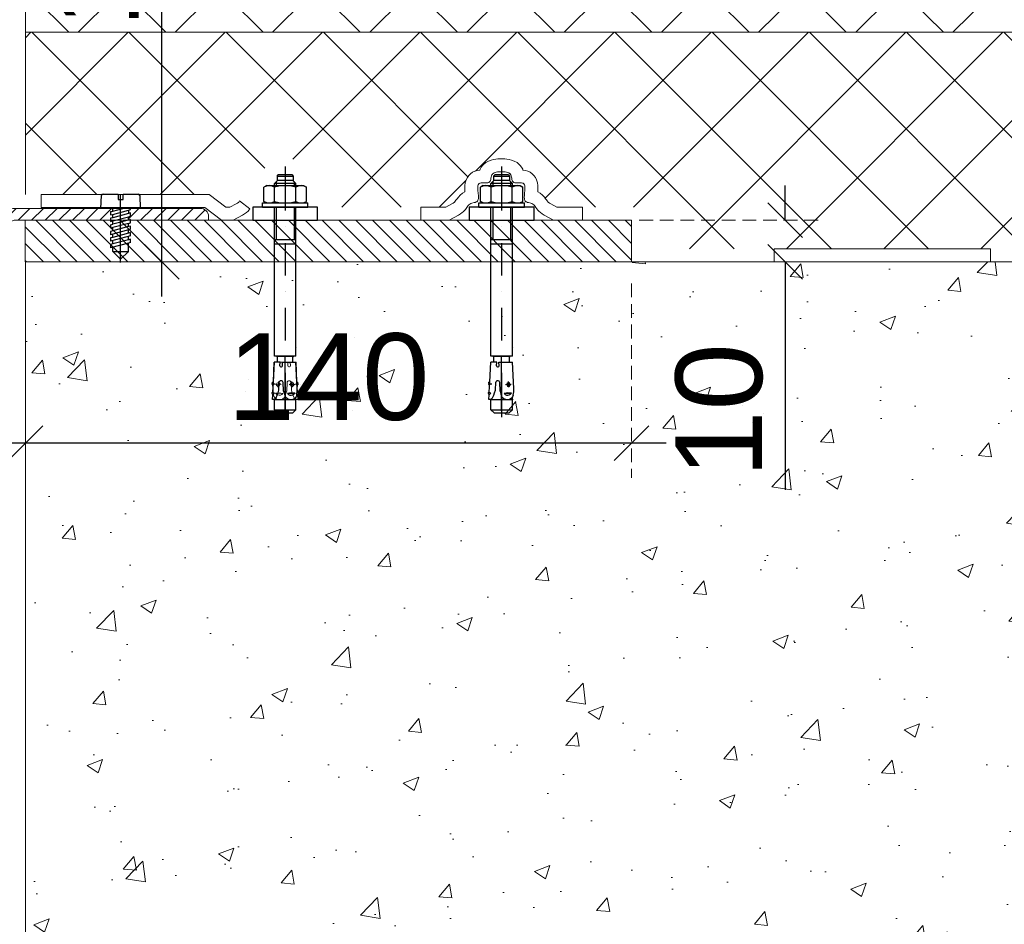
# Model space of a CAD drawing. Header units: millimetres. Extents: x 3652085 to 3778338, y -303702 to -273644.
# Tile 567 of 588: x 3769327 to 3769555, y -277800 to -277591. Entities that reach past the tile are written whole.
import ezdxf

# ---------------------------------------------------------------- set-up
doc = ezdxf.new("R2010")
doc.units = ezdxf.units.MM
doc.header["$PDMODE"] = 34
doc.linetypes.add('DASH_CENTER', pattern=[36, 24, -3, 6, -3])
doc.linetypes.add('HIDDEN2', pattern=[4.7625, 3.175, -1.5875])
for name, color, linetype, lineweight in [('004 Brick Wall', 7, 'Continuous', 0), ('DIM-03    (HAUSART)', 111, 'Continuous', 5), ('FINISH-FLOOR   (HAUSART)', 140, 'Continuous', 5), ('INSULATION (HAUSEART)', 31, 'Continuous', 15), ('METAL-CONSTRUCTION (HAUSART)', 186, 'Continuous', 5), ('SLAB    (HAUSART)_Pen_No__2', 8, 'Continuous', 15), ('WALL-DETAIL-H (HAUSEART)', 180, 'Continuous', 5)]:
    doc.layers.add(name, color=color, linetype=linetype, lineweight=lineweight)
doc.layers.add('1', color=7, linetype='Continuous')
doc.styles.add('1-10 Eng HA', font='arial.ttf', dxfattribs={"height": 20})
doc.dimstyles.new('1-10 Eng HA', dxfattribs={"dimtxt": 20, "dimasz": 8, "dimexe": 8, "dimexo": 5, "dimgap": 5, "dimtad": 1, "dimdec": 0, "dimlfac": -1, "dimzin": 0, "dimdsep": 46, "dimtxsty": '1-10 Eng HA', "dimblk": 'OBLIQUE', "dimcen": 0.09, "dimdle": 8, "dimclrd": 256, "dimclre": 256, "dimclrt": 256, "dimadec": 0, "dimazin": 0, "dimtfac": 1, "dimtdec": 0, "dimtofl": 0, "dimtmove": 0, "dimatfit": 3, "dimldrblk": 'OBLIQUE', "dimfxl": 1, "dimtolj": 1, "dimtzin": 0, "dimlwe": 0, "dimarcsym": 0})
pattern_1 = [(45, (-214010.5061, 330529.2352), (-1.571544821, 1.571544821), [])]

# ---------------------------------------------------------------- blocks, each defined once
blk = doc.blocks.new('*U35')
at = {"layer": '1', "color": 7, "linetype": 'Continuous'}
for points in [[(24994.55, 34024.68, 0.398895), (24994.05, 34024.21)], [(25006.1, 34024.21, 0.398895), (25005.6, 34024.68)]]:
    blk.add_lwpolyline(points, format="xyb", dxfattribs=at)
for points in [[(24994.55, 34024.68), (24999.28, 34024.68)], [(24999.28, 34024.68), (24999.28, 34022.98)], [(25000.88, 34024.68), (25005.6, 34024.68)], [(25000.88, 34022.98), (25000.88, 34024.68)], [(24993.88, 34020.18), (24994.05, 34024.21)], [(24999.28, 34022.98), (25000.88, 34022.98)], [(25006.1, 34024.21), (25006.28, 34020.18)], [(24997.63, 34020.18), (24993.88, 34020.18)], [(24996.93, 34019.14), (24997.63, 34019.33)], [(24996.93, 34019.14), (24996.93, 34018.1)], [(25000.81, 34020.18), (24997.63, 34020.18)], [(24997.63, 34019.33), (25000.81, 34020.18)], [(24997.63, 34019.33), (24997.63, 34020.18)], [(24997.63, 34018.29), (25002.53, 34019.6)], [(25002.53, 34018.57), (24997.63, 34017.25)], [(25003.23, 34020.18), (25000.81, 34020.18)], [(25002.53, 34019.6), (25003.23, 34019.79)], [(25002.53, 34019.6), (25002.53, 34018.57)], [(25003.23, 34018.76), (25002.53, 34018.57)], [(25003.23, 34019.79), (25003.23, 34020.18)], [(25006.28, 34020.18), (25003.23, 34020.18)], [(25003.23, 34017.72), (25003.23, 34018.76)], [(24996.93, 34018.1), (24997.63, 34018.29)], [(24997.63, 34017.25), (24996.93, 34017.07)], [(24996.93, 34017.07), (24996.93, 34016.03)], [(24996.93, 34016.03), (24997.63, 34016.22)], [(24997.63, 34017.25), (24997.63, 34018.29)], [(24997.63, 34016.22), (25002.53, 34017.53)], [(25002.53, 34016.5), (24997.63, 34015.18)], [(24997.63, 34015.18), (24997.63, 34016.22)], [(25002.53, 34015.46), (24997.63, 34014.15)], [(25002.53, 34017.53), (25003.23, 34017.72)], [(25002.53, 34016.5), (25002.53, 34017.5)], [(25003.23, 34016.68), (25002.53, 34016.5)], [(25002.53, 34015.46), (25003.23, 34015.65)], [(25002.53, 34014.43), (25002.53, 34015.46)], [(25003.23, 34015.65), (25003.23, 34016.68)], [(24996.93, 34015), (24997.63, 34015.18)], [(24996.93, 34015), (24996.93, 34013.96)], [(24997.63, 34014.15), (24996.93, 34013.96)], [(24997.63, 34013.11), (24996.93, 34012.93)], [(24996.93, 34012.93), (24996.93, 34011.89)], [(25002.53, 34014.43), (24997.63, 34013.11)], [(24997.63, 34013.11), (24997.63, 34014.15)], [(25002.53, 34013.39), (24997.63, 34012.08)], [(25002.53, 34012.36), (24997.63, 34011.04)], [(25003.23, 34014.61), (25002.53, 34014.43)], [(25002.53, 34013.39), (25003.23, 34013.58)], [(25002.53, 34012.36), (25002.53, 34013.39)], [(25003.23, 34012.54), (25002.53, 34012.36)], [(25003.23, 34013.58), (25003.23, 34014.61)], [(25003.23, 34011.51), (25003.23, 34012.54)], [(24997.63, 34012.08), (24996.93, 34011.89)], [(25003.23, 34011.51), (24996.93, 34009.82)], [(24997.63, 34011.04), (24996.93, 34010.86)], [(24996.93, 34010.86), (24996.93, 34009.82)], [(25002.53, 34009.25), (24996.93, 34007.75)], [(24997.63, 34011.04), (24997.63, 34012.08)], [(25002.53, 34010.29), (24997.63, 34008.97)], [(24997.63, 34008.97), (24997.63, 34010.01)], [(25002.53, 34010.29), (25002.53, 34011.32)], [(25003.23, 34010.47), (25002.53, 34010.29)], [(25003.23, 34009.44), (25002.53, 34009.25)], [(25002.53, 34006.63), (25002.53, 34009.25)], [(25003.23, 34009.44), (25003.23, 34010.47)], [(24997.63, 34008.97), (24996.93, 34008.79)], [(24996.93, 34008.79), (24996.93, 34007.75)], [(24997.63, 34006.63), (24997.63, 34007.94)], [(24997.63, 34006.63), (25002.63, 34006.63)], [(24997.63, 34006.63), (25000.08, 34004.18)], [(25002.53, 34006.63), (25000.08, 34004.18)]]:
    blk.add_lwpolyline(points, dxfattribs=at)
at = {"layer": '1', "color": 2, "linetype": 'DASH_CENTER'}
blk.add_lwpolyline([(25000.08, 34003.1), (25000.08, 34024.64)], dxfattribs=at)
blk = doc.blocks.new('Livnestok_08')
at = {"layer": 'METAL-CONSTRUCTION (HAUSART)', "linetype": 'Continuous'}
h = blk.add_hatch(dxfattribs=at)
h.set_pattern_fill('KOVY', color=0, scale=1.5, style=0)
h.set_pattern_definition([(45, (-2687.0876, 457.556), (-1.9452357, 1.9452357), [])])
edge = h.paths.add_edge_path()
edge.add_arc((58.1, 279.43), 0.917, 92.8671, 179.9832, ccw=False)
edge.add_line((58.05, 280.35), (73.51, 281.12))
edge.add_line((73.51, 281.12), (73.51, 288.88))
edge.add_arc((74.43, 288.88), 0.917, 94.6925, 180, ccw=False)
edge.add_line((74.36, 289.79), (78.13, 290.1))
edge.add_line((78.13, 290.1), (78.13, 306.08))
edge.add_arc((79.05, 306.08), 0.917, 90, 180, ccw=False)
edge.add_line((79.05, 306.99), (80.8, 306.99))
edge.add_line((80.8, 306.99), (80.8, 291.58))
edge.add_line((80.8, 291.58), (83.65, 291.58))
edge.add_line((83.65, 291.58), (83.65, 293.42))
edge.add_arc((83.67, 295.26), 1.85, 180.1886, 269.5448, ccw=False)
edge.add_line((81.82, 295.26), (81.82, 298.93))
edge.add_arc((83.65, 298.93), 1.83, 90, 180, ccw=False)
edge.add_line((83.65, 300.76), (83.65, 309.28))
edge.add_line((83.65, 309.28), (75.84, 309.28))
edge.add_line((75.84, 309.28), (75.84, 293.9))
edge.add_line((75.84, 293.9), (71.48, 289.54))
edge.add_line((71.48, 289.54), (71.48, 283.77))
edge.add_line((71.48, 283.77), (54.43, 282.92))
edge.add_line((54.43, 282.92), (54.43, 120.83))
edge.add_line((54.43, 120.83), (55.59, 120.83))
edge.add_line((55.59, 120.83), (57.18, 124.66))
edge.add_line((57.18, 124.66), (57.18, 279.43))
edge = h.paths.add_edge_path()
edge.add_line((133.95, 321.05), (162.17, 321.05))
edge.add_line((162.17, 321.05), (162.17, 323.35))
edge.add_line((162.17, 323.35), (133.68, 323.35))
edge.add_line((133.68, 323.35), (95.06, 309.28))
edge.add_line((95.06, 309.28), (89.15, 309.28))
edge.add_line((89.15, 309.28), (89.15, 300.76))
edge.add_arc((89.15, 298.93), 1.83, 0, 90, ccw=False)
edge.add_line((90.99, 298.93), (90.99, 295.26))
edge.add_arc((89.15, 295.26), 1.83, -90, 0, ccw=False)
edge.add_line((89.15, 293.42), (89.15, 291.58))
edge.add_line((89.15, 291.58), (91.9, 291.58))
edge.add_arc((91.9, 292.06), 0.482, 270.4781, 282.6495)
edge.add_line((92, 291.59), (92, 306.99))
edge.add_line((92, 306.99), (95.47, 306.99))
edge.add_line((95.47, 306.99), (133.95, 321.05))
at = {"layer": 'METAL-CONSTRUCTION (HAUSART)', "lineweight": 0}
h = blk.add_hatch(dxfattribs=at)
h.set_pattern_fill('ANSI31', color=256, scale=0.7)
h.set_pattern_definition(pattern_1)
edge = h.paths.add_edge_path()
edge.add_line((117.13, 192.33), (140.21, 192.33))
edge.add_line((140.21, 192.33), (140.21, 191.7))
edge.add_line((140.21, 191.7), (139.69, 191.57))
edge.add_line((139.69, 191.57), (139.69, 190.81))
edge.add_line((139.69, 190.81), (140.21, 190.95))
edge.add_line((140.21, 190.95), (140.21, 190.19))
edge.add_line((140.21, 190.19), (139.69, 190.05))
edge.add_line((139.69, 190.05), (139.69, 189.58))
edge.add_line((139.69, 189.58), (117.39, 189.58))
edge.add_line((117.39, 189.58), (96.57, 182.01))
edge.add_line((96.57, 182.01), (91.66, 182.01))
edge.add_line((91.66, 182.01), (91.66, 167.34))
edge.add_line((91.66, 167.34), (88.95, 167.34))
edge.add_line((88.95, 167.34), (88.95, 169.17))
edge.add_arc((88.95, 171), 1.83, 270, 360)
edge.add_line((90.79, 171), (90.79, 174.67))
edge.add_arc((88.95, 174.67), 1.83, 360, 450)
edge.add_line((88.95, 176.51), (88.95, 184.3))
edge.add_line((88.95, 184.3), (95.06, 184.3))
edge.add_line((95.06, 184.3), (117.13, 192.33))
h = blk.add_hatch(dxfattribs=at)
h.set_pattern_fill('ANSI31', color=256, scale=0.7)
h.set_pattern_definition(pattern_1)
edge = h.paths.add_edge_path()
edge.add_line((144.32, 191.29), (143.8, 191.15))
edge.add_line((143.8, 191.15), (143.8, 191.91))
edge.add_line((143.8, 191.91), (144.32, 192.05))
edge.add_line((144.32, 192.05), (144.32, 192.33))
edge.add_line((144.32, 192.33), (160.47, 192.33))
edge.add_arc((160.47, 190.5), 1.83, 360, 450, ccw=False)
edge.add_line((162.31, 190.5), (162.31, 189.58))
edge.add_line((162.31, 189.58), (144.32, 189.58))
edge.add_line((144.32, 189.58), (144.32, 189.77))
edge.add_line((144.32, 189.77), (143.8, 189.63))
edge.add_line((143.8, 189.63), (143.8, 190.39))
edge.add_line((143.8, 190.39), (144.32, 190.53))
edge.add_line((144.32, 190.53), (144.32, 191.29))
at = {"layer": 'METAL-CONSTRUCTION (HAUSART)', "ltscale": 4}
h = blk.add_hatch(dxfattribs=at)
h.set_pattern_fill('KOVY', color=256, scale=2.750979, style=0)
h.set_pattern_definition([(135, (3496.4403, 11037.9333), (1.9452357, 1.9452357), [])])
h.paths.add_polyline_path([(260, 189.58), (120, 189.58), (120, 180), (260, 180)])
at = {"layer": 'METAL-CONSTRUCTION (HAUSART)', "lineweight": 0}
for points in [[(117.13, 192.33), (140.21, 192.33), (140.21, 191.7), (139.69, 191.57), (139.69, 190.81), (140.21, 190.95), (140.21, 190.19), (139.69, 190.05), (139.69, 189.58), (117.39, 189.58), (96.57, 182.01), (91.66, 182.01), (91.66, 167.34), (88.95, 167.34), (88.95, 169.17, 0.414214), (90.79, 171), (90.79, 174.67, 0.414214), (88.95, 176.51), (88.95, 184.3), (95.06, 184.3)], [(144.32, 191.29), (143.8, 191.15), (143.8, 191.91), (144.32, 192.05), (144.32, 192.33), (160.47, 192.33, -0.414214), (162.31, 190.5), (162.31, 189.58), (144.32, 189.58), (144.32, 189.77), (143.8, 189.63), (143.8, 190.39), (144.32, 190.53)]]:
    blk.add_lwpolyline(points, format="xyb", close=True, dxfattribs=at)
at = {"layer": 'METAL-CONSTRUCTION (HAUSART)', "ltscale": 4}
blk.add_lwpolyline([(260, 185), (260, 189.58), (120, 189.58), (120, 180), (260, 180)], close=True, dxfattribs=at)
at = {"layer": 'METAL-CONSTRUCTION (HAUSART)', "color": 0, "xscale": 0.7335943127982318, "yscale": 0.7335943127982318, "zscale": 0.7335943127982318}
blk.add_blockref('*U35', (-18197.91, -24764.68), dxfattribs=at)
blk = doc.blocks.new('A$C67A41FCD')
at = {"layer": 'METAL-CONSTRUCTION (HAUSART)', "linetype": 'Continuous', "lineweight": 0}
for p, q in [((-2.5, 43.76), (-1.75, 44.51)), ((-2.5, 43.76), (-2.5, 41.51)), ((-2.5, 43.76), (2.5, 43.76)), ((-1.75, 44.51), (1.75, 44.51)), ((0, 35.24), (0, 45.46)), ((0, 45.46), (0, 45.46)), ((0, 43.98), (0, 31.49)), ((1.75, 44.51), (2.5, 43.76)), ((2.5, 43.76), (2.5, 41.51)), ((-2.52, 41.41), (-2.92, 41.39)), ((-2.92, 41.39), (-2.87, 40.31)), ((-2.52, 41.41), (-2.07, 41.01)), ((-2.47, 41.41), (-2.5, 41.51)), ((2.5, 41.51), (-2.5, 41.51)), ((-2.07, 41.01), (-1.82, 40.44)), ((0.15, 40.94), (-0.1, 40.24)), ((0.6, 41.34), (0.15, 40.94)), ((1.32, 41.49), (0.6, 41.34)), ((1.8, 41.41), (1.32, 41.49)), ((2.22, 41.19), (1.8, 41.41)), ((2.52, 40.81), (2.22, 41.19)), ((2.4, 41.01), (2.5, 41.51)), ((-2.87, 40.31), (-3.1, 39.86)), ((-2.47, 39.91), (-3.1, 39.86)), ((-2.85, 39.81), (-3.1, 39.86)), ((-2.87, 40.31), (-2.47, 39.91)), ((-2.47, 39.91), (-2.85, 39.81)), ((-2.85, 39.81), (-2.77, 38.36)), ((-1.82, 40.44), (-1.65, 39.84)), ((-1.65, 39.84), (-1.45, 39.26)), ((-1.45, 39.26), (-1.35, 37.39)), ((-0.35, 39.39), (-0.45, 37.49)), ((-0.22, 39.81), (-0.35, 39.39)), ((-0.1, 40.24), (-0.22, 39.81)), ((0.57, 40.01), (0.8, 40.24)), ((1.4, 39.89), (0.57, 40.01)), ((0.57, 40.01), (2.25, 39.91)), ((0.8, 40.24), (1.1, 40.36)), ((1.1, 40.36), (1.42, 40.39)), ((2.25, 39.91), (1.4, 39.89)), ((1.42, 40.39), (1.75, 40.34)), ((1.75, 40.34), (2.02, 40.16)), ((2.02, 40.16), (2.25, 39.91)), ((2.8, 38.84), (2.47, 32.76)), ((2.67, 40.39), (2.52, 40.81)), ((2.67, 40.39), (2.8, 39.61)), ((2.8, 39.61), (2.8, 38.84)), ((-2.27, 37.86), (-3.12, 37.84)), ((-2.82, 38.31), (-2.95, 37.36)), ((-2.77, 37.34), (-2.95, 37.36)), ((-2.77, 38.36), (-2.82, 38.31)), ((-2.77, 38.31), (-2.72, 37.84)), ((-2.77, 37.34), (-2.75, 37.31)), ((-2.75, 37.31), (-2.72, 37.29)), ((-2.72, 37.84), (-2.72, 37.34)), ((-2.72, 37.29), (-2.52, 32.76)), ((-1.27, 37.24), (-1.35, 37.39)), ((-1.12, 37.11), (-1.27, 37.24)), ((-0.95, 37.06), (-1.12, 37.11)), ((-0.77, 37.09), (-0.95, 37.06)), ((-0.6, 37.16), (-0.77, 37.09)), ((-0.5, 37.31), (-0.6, 37.16)), ((-0.45, 37.49), (-0.5, 37.31)), ((0.9, 37.94), (2.2, 37.86)), ((1.17, 37.81), (1.37, 38.31)), ((1.55, 37.44), (1.17, 37.81)), ((1.37, 38.31), (1.72, 38.36)), ((1.62, 38.59), (1.55, 37.24)), ((1.9, 37.61), (1.55, 37.44)), ((1.72, 38.36), (1.97, 38.06)), ((1.97, 38.06), (1.9, 37.61)), ((-1.15, 32.76), (-2.52, 32.76)), ((-1.8, 32.76), (-1.8, 31.59)), ((-1.2, 33.61), (-1.12, 33.76)), ((-1.2, 33.61), (-1.15, 32.76)), ((-1.12, 33.76), (-0.97, 33.86)), ((-0.97, 33.86), (-0.82, 33.86)), ((-0.82, 33.86), (-0.67, 33.76)), ((-0.67, 33.76), (-0.6, 33.61)), ((-0.6, 33.61), (-0.65, 32.76)), ((-0.65, 32.76), (2.47, 32.76)), ((1.8, 32.76), (1.8, 31.59)), ((2.5, 31.41), (-2.5, 31.41)), ((-2.5, 31.41), (-2.5, 0)), ((-1.85, 31.46), (-2, 31.41)), ((-2, 31.41), (2, 31.41)), ((-1.8, 31.59), (-1.85, 31.46)), ((0, 31.49), (0, 31.49)), ((1.85, 31.46), (1.8, 31.59)), ((2, 31.41), (1.85, 31.46)), ((2.5, 31.41), (2.5, 0)), ((0, 20.24), (0, 27.74)), ((2.62, 29.49), (2.62, 29.49)), ((0, 16.49), (0, 16.49)), ((0, 5.25), (0, 12.75)), ((-2.5, 5.5), (-2.5, 5.52)), ((2.5, 5.52), (-2.5, 5.52)), ((2.5, 4.52), (-2.5, 4.52)), ((-2.05, 0), (-2.05, 4.52)), ((2.05, 0), (2.05, 4.52)), ((0, 1.5), (0, 1.5)), ((-5.25, -3), (-5.25, -4)), ((-5.25, -3, 0), (5.25, -3, 0)), ((-5.25, -4), (5.25, -4)), ((-4.25, -4), (-4.9, -4.37)), ((-4.9, -4.37), (-4.52, -4.17)), ((-4.9, -4.37), (-4.9, -7.62)), ((-4.52, -4.17), (-4.1, -4.05)), ((-4.1, -4.05), (-3.67, -4)), ((-3.67, -4), (-3.25, -4.05)), ((-3.25, -4.05), (-2.82, -4.17)), ((-2.82, -4.17), (-2.45, -4.37)), ((-2.45, -4.37), (-1.47, -4.12)), ((-2.45, -4.37), (-2.45, -7.62)), ((-1.47, -4.12), (-0.5, -4)), ((-0.5, -4), (0.5, -4)), ((0.5, -4), (1.5, -4.12)), ((1.5, -4.12), (2.45, -4.37)), ((2.45, -4.37), (2.82, -4.17)), ((2.45, -4.37), (2.45, -7.62)), ((2.82, -4.17), (3.25, -4.05)), ((3.25, -4.05), (3.67, -4)), ((3.67, -4), (4.12, -4.05)), ((4.12, -4.05), (4.52, -4.17)), ((4.25, -4), (4.9, -4.37)), ((4.52, -4.17), (4.9, -4.37)), ((4.9, -4.37), (4.9, -7.62)), ((5.25, -3), (5.25, -4)), ((-4.52, -7.82), (-4.9, -7.62)), ((-4.25, -8), (-4.9, -7.62)), ((-4.1, -7.95), (-4.52, -7.82)), ((-4.25, -8), (4.25, -8)), ((-3.67, -8), (-4.1, -7.95)), ((-3.25, -7.95), (-3.67, -8)), ((-2.82, -7.82), (-3.25, -7.95)), ((-2.45, -7.62), (-2.82, -7.82)), ((-2.5, -8), (-2.5, -8.5)), ((-2.5, -8.5), (-1.8, -9.17)), ((2.5, -8.5), (-2.5, -8.5)), ((-1.47, -7.85), (-2.45, -7.62)), ((-2.05, -8.95), (-2.05, -8)), ((-0.5, -7.97), (-1.47, -7.85)), ((0.5, -7.97), (-0.5, -7.97)), ((1.5, -7.85), (0.5, -7.97)), ((2.45, -7.62), (1.5, -7.85)), ((2.5, -8.5), (1.8, -9.17)), ((2.05, -8.95), (2.05, -8)), ((2.82, -7.82), (2.45, -7.62)), ((2.5, -8), (2.5, -8.5)), ((3.25, -7.95), (2.82, -7.82)), ((3.67, -8), (3.25, -7.95)), ((4.12, -7.95), (3.67, -8)), ((4.52, -7.82), (4.12, -7.95)), ((4.25, -8), (4.9, -7.62)), ((4.9, -7.62), (4.52, -7.82)), ((-1.85, -10.22), (-1.85, -9.17)), ((-1.85, -10.22), (-1.6, -10.47)), ((-1.85, -10.22), (1.85, -10.22)), ((1.8, -9.17), (-1.8, -9.17)), ((1.6, -10.47), (-1.6, -10.47)), ((1.6, -10.47), (1.85, -10.22)), ((1.85, -10.22), (1.85, -9.17))]:
    blk.add_line(p, q, dxfattribs=at)
blk = doc.blocks.new('_Oblique')
at = {"color": 0, "linetype": 'ByBlock', "lineweight": -2}
blk.add_line((-0.5, -0.5), (0.5, 0.5), dxfattribs=at)
blk = doc.blocks.new('*D847')
at = {"layer": 'Defpoints', "color": 0, "lineweight": 0, "transparency": 16777216}
for p in [(3769328.63, -277646.83), (3769468.63, -277646.83), (3769328.63, -277688.71)]:
    blk.add_point(p, dxfattribs=at)
at = {"layer": 'DIM-03    (HAUSART)', "linetype": 'HIDDEN2', "lineweight": 0, "transparency": 16777216}
for p, q in [((3769328.63, -277651.83), (3769328.63, -277696.71)), ((3769468.63, -277651.83), (3769468.63, -277696.71))]:
    blk.add_line(p, q, dxfattribs=at)
at = {"layer": 'DIM-03    (HAUSART)', "lineweight": -2, "transparency": 16777216}
blk.add_line((3769476.63, -277688.71), (3769320.63, -277688.71), dxfattribs=at)
at = {"layer": 'DIM-03    (HAUSART)', "lineweight": -2, "transparency": 16777216, "xscale": 8, "yscale": 8, "zscale": 8, "rotation": 180}
blk.add_blockref('_Oblique', (3769328.63, -277688.71), dxfattribs=at)
at = {"layer": 'DIM-03    (HAUSART)', "lineweight": -2, "transparency": 16777216, "xscale": 8, "yscale": 8, "zscale": 8}
blk.add_blockref('_Oblique', (3769468.63, -277688.71), dxfattribs=at)
at = {"layer": 'DIM-03    (HAUSART)', "transparency": 16777216, "insert": (3769398.63, -277673.5), "char_height": 20, "attachment_point": 5, "style": '1-10 Eng HA'}
blk.add_mtext('\\A1;140', dxfattribs=at)
blk = doc.blocks.new('*D848')
at = {"layer": 'Defpoints', "color": 0, "lineweight": 0, "transparency": 16777216}
for p in [(3769465.42, -277637.25, -22500), (3769484.15, -277646.83), (3769504.13, -277646.83)]:
    blk.add_point(p, dxfattribs=at)
at = {"layer": 'DIM-03    (HAUSART)', "lineweight": -2, "transparency": 16777216}
for p, q in [((3769504.13, -277637.25), (3769504.13, -277629.25)), ((3769504.13, -277646.83), (3769504.13, -277699.53))]:
    blk.add_line(p, q, dxfattribs=at)
at = {"layer": 'DIM-03    (HAUSART)', "linetype": 'HIDDEN2', "lineweight": 0, "transparency": 16777216}
for p, q in [((3769470.42, -277637.25), (3769512.13, -277637.25)), ((3769489.15, -277646.83), (3769512.13, -277646.83))]:
    blk.add_line(p, q, dxfattribs=at)
at = {"layer": 'DIM-03    (HAUSART)', "lineweight": -2, "transparency": 16777216, "xscale": 8, "yscale": 8, "zscale": 8}
for p, rotation in [((3769504.13, -277637.25), 270), ((3769504.13, -277646.83), 90)]:
    blk.add_blockref('_Oblique', p, dxfattribs=dict(at, rotation=rotation))
at = {"layer": 'DIM-03    (HAUSART)', "transparency": 16777216, "insert": (3769488.92, -277681.18), "char_height": 20, "attachment_point": 5, "rotation": 90, "style": '1-10 Eng HA'}
blk.add_mtext('\\A1;10', dxfattribs=at)
blk = doc.blocks.new('*D948')
at = {"layer": 'Defpoints', "color": 0, "lineweight": 0, "transparency": 16777216}
for p in [(3769328.63, -277491.83), (3769360.12, -277491.83), (3769328.63, -277646.83)]:
    blk.add_point(p, dxfattribs=at)
at = {"layer": 'DIM-03    (HAUSART)', "lineweight": -2, "transparency": 16777216}
blk.add_line((3769360.12, -277654.83), (3769360.12, -277483.83), dxfattribs=at)
at = {"layer": 'DIM-03    (HAUSART)', "linetype": 'HIDDEN2', "lineweight": 0, "transparency": 16777216}
for p, q in [((3769333.63, -277491.83), (3769368.12, -277491.83)), ((3769333.63, -277646.83), (3769368.12, -277646.83))]:
    blk.add_line(p, q, dxfattribs=at)
at = {"layer": 'DIM-03    (HAUSART)', "lineweight": -2, "transparency": 16777216, "xscale": 8, "yscale": 8, "zscale": 8}
for p, rotation in [((3769360.12, -277491.83), 90), ((3769360.12, -277646.83), 270)]:
    blk.add_blockref('_Oblique', p, dxfattribs=dict(at, rotation=rotation))
at = {"layer": 'DIM-03    (HAUSART)', "transparency": 16777216, "insert": (3769344.91, -277569.33), "char_height": 20, "attachment_point": 5, "rotation": 90, "style": '1-10 Eng HA'}
blk.add_mtext('\\A1;155', dxfattribs=at)
blk = doc.blocks.new('KIILAM10 (2)')
for p, q in [((-2, 15), (4, 15)), ((-2, -14.99), (-2, 15)), ((4, 15), (4, -14.99)), ((4, 10.5), (6, 10.5)), ((4, -10.5), (4, 10.5)), ((6, -10.5), (6, 10.5)), ((6, 8.5), (6.75, 9.8)), ((6.35, 9.05), (6.75, 9.8)), ((6.75, 9.8), (13.25, 9.8)), ((13.25, 9.8), (13.65, 9.05)), ((14, 8.5), (13.25, 9.8)), ((-91.02, 3.5), (-89.52, 5)), ((-89.52, 5), (-85.02, 5)), ((-89.52, -5), (-89.52, 5)), ((-84.02, 4.8), (-85.02, 5)), ((-85.02, 5), (-85.02, -5)), ((-83.62, 5.05), (-84.37, 4.45)), ((-82.77, 5.35), (-83.62, 5.05)), ((-82.77, 5.35), (-81.22, 5.6)), ((-81.22, 5.6), (-79.67, 5.6)), ((-79.67, 5.6), (-67.53, 4.95)), ((-67.53, -1.3), (-67.53, 4.95)), ((-64.83, 5), (-64.83, -5)), ((-64.83, 5), (4, 5)), ((-60.98, 5.25), (-60.98, 5.25)), ((-13.05, 5), (-13.05, -5)), ((-11.05, 5), (-11.05, -5)), ((6, 7.35), (6.1, 8.25)), ((6.1, 6.5), (6, 7.35)), ((6.1, 8.25), (6.35, 9.05)), ((6.35, 5.65), (6.1, 6.5)), ((6.25, 3), (6.75, 4.9)), ((6.75, 4.9), (6.35, 5.65)), ((6.75, 4.9), (13.25, 4.9)), ((13.65, 5.65), (13.25, 4.9)), ((13.25, 4.9), (13.7, 3)), ((13.65, 9.05), (13.9, 8.25)), ((13.9, 6.5), (13.65, 5.65)), ((13.9, 8.25), (14, 7.35)), ((14, 7.35), (13.9, 6.5)), ((14, -8.5), (14, 8.5)), ((14, 5), (15, 5)), ((15, 5), (16.34, 3.6)), ((15, 5), (15, -5)), ((-72.48, 0), (-92.92, 0)), ((-92.92, 0), (-92.92, 0)), ((-91.02, -3.5), (-91.02, 3.5)), ((-89.97, 0), (-64.98, 0)), ((-84.82, 3.6), (-84.97, 2.65)), ((-84.97, 2.65), (-84.67, 1.2)), ((-84.37, 4.45), (-84.82, 3.6)), ((-84.67, 1.2), (-83.87, 0.3)), ((-83.87, 0.3), (-82.47, -0.2)), ((-82.77, 2.85), (-82.67, 3.5)), ((-82.72, 2.2), (-82.77, 2.85)), ((-82.47, 1.6), (-82.72, 2.2)), ((-82.67, 3.5), (-82.32, 4.05)), ((-82.02, 1.15), (-82.47, 1.6)), ((-82.32, 4.05), (-81.82, 4.5)), ((-82.02, 1.15), (-81.82, 4.5)), ((-81.77, 2.8), (-82.02, 1.15)), ((-81.82, 4.5), (-81.77, 2.8)), ((-79.17, 3.25), (-76.47, 3.1)), ((-78.72, 3.45), (-78.12, 3.95)), ((-78.62, 2.75), (-78.72, 3.45)), ((-77.62, 2.35), (-78.62, 2.75)), ((-78.12, 3.95), (-77.22, 3.8)), ((-77.87, 1.8), (-77.72, 4.4)), ((-76.87, 3.1), (-77.62, 2.35)), ((-77.22, 3.8), (-76.87, 3.1)), ((-67.53, 3.6), (-65.18, 3.6)), ((-64.93, 3.7), (-65.18, 3.6)), ((-64.98, 0), (-64.98, 0)), ((-64.83, 4), (-64.93, 3.7)), ((-64.83, -4), (-64.83, 4)), ((-42.49, 0), (-57.48, 0)), ((-34.99, 0), (-34.99, 0)), ((-12.5, 0), (-27.49, 0)), ((4, 4.1), (-11.05, 4.1)), ((-5, 0), (-5, 0)), ((22.89, 0), (2.5, 0)), ((6, 1), (6.25, 3)), ((6, -1), (6, 1)), ((13.7, 3), (13.95, 1)), ((13.95, 1), (13.95, -1)), ((15.89, 4.1), (14, 4.1)), ((18.44, 3.7), (16.34, 3.7)), ((16.34, 3.6), (16.34, -3.6)), ((18.94, 3.2), (18.44, 3.7)), ((18.44, -3.7), (18.44, 3.7)), ((18.94, 3.2), (18.94, -3.2)), ((-89.52, -5), (-91.02, -3.5)), ((-84.82, -5.05), (-84.02, -4.15)), ((-84.02, -4.15), (-82.87, -3.65)), ((-82.87, -3.65), (-81.67, -3.3)), ((-82.47, -0.2), (-81.62, -0.45)), ((-81.67, -3.3), (-80.52, -2.9)), ((-81.62, -0.45), (-80.77, -0.7)), ((-80.77, -0.7), (-76.97, -0.9)), ((-80.52, -2.9), (-76.77, -2.7)), ((-76.97, -0.9), (-76.62, -1)), ((-76.47, -2.55), (-76.77, -2.7)), ((-76.62, -1), (-76.32, -1.2)), ((-76.22, -2.25), (-76.47, -2.55)), ((-76.32, -1.2), (-76.17, -1.55)), ((-76.12, -1.9), (-76.22, -2.25)), ((-76.17, -1.55), (-76.12, -1.9)), ((-69.73, -1.65), (-69.53, -1.35)), ((-69.73, -1.95), (-69.73, -1.65)), ((-69.53, -2.25), (-69.73, -1.95)), ((-69.53, -1.35), (-69.23, -1.2)), ((-69.23, -2.4), (-69.53, -2.25)), ((-69.23, -1.2), (-67.53, -1.3)), ((-69.23, -2.4), (-67.53, -2.3)), ((-67.53, -2.3), (-67.53, -5.05)), ((-67.53, -3.6), (-65.18, -3.6)), ((-65.18, -3.6), (-64.93, -3.7)), ((-64.93, -3.7), (-64.83, -4)), ((4, -4.1), (-11.05, -4.1)), ((6.25, -2.95), (6, -1)), ((6.75, -4.9), (6.25, -2.95)), ((13.7, -2.95), (13.25, -4.9)), ((13.95, -1), (13.7, -2.95)), ((15.89, -4.1), (14, -4.1)), ((15, -5), (16.34, -3.6)), ((18.44, -3.7), (16.34, -3.7)), ((18.44, -3.7), (18.94, -3.2)), ((-89.52, -5), (-85.02, -5)), ((-84.82, -4.95), (-85.02, -5)), ((-84.82, -5.05), (-84.77, -5.85)), ((-84.77, -5.85), (-82.62, -5.75)), ((-82.62, -5.75), (-81.82, -4.95)), ((-82.62, -5.75), (-81.72, -6.2)), ((-81.82, -4.95), (-81.62, -5.7)), ((-81.82, -4.95), (-81.72, -6.2)), ((-81.62, -5.7), (-81.72, -6.2)), ((-81.62, -5.7), (-78.72, -5.55)), ((-78.72, -5.55), (-78.62, -5.65)), ((-78.62, -5.55), (-77.67, -5.45)), ((-78.62, -5.65), (-76.72, -5.9)), ((-77.72, -4.55), (-77.67, -6.25)), ((-77.67, -5.45), (-76.67, -5.45)), ((-76.67, -5.55), (-76.72, -5.9)), ((-76.67, -5.55), (-76.62, -5.5)), ((-76.62, -5.5), (-76.57, -5.45)), ((-76.57, -5.45), (-67.53, -5.05)), ((-64.83, -5), (4, -5)), ((-13, -5), (-13.05, -5)), ((6, -7.35), (6.1, -6.5)), ((6.1, -8.2), (6, -7.35)), ((6, -8.5), (6.75, -9.8)), ((6.1, -6.5), (6.35, -5.65)), ((6.35, -9.05), (6.1, -8.2)), ((6.35, -5.65), (6.75, -4.9)), ((6.75, -9.8), (6.35, -9.05)), ((6.75, -4.9), (13.25, -4.9)), ((13.25, -4.9), (13.65, -5.65)), ((14, -8.5), (13.25, -9.8)), ((13.65, -9.05), (13.25, -9.8)), ((13.65, -5.65), (13.9, -6.5)), ((13.9, -8.2), (13.65, -9.05)), ((13.9, -6.5), (14, -7.35)), ((14, -7.35), (13.9, -8.2)), ((14, -5), (15, -5)), ((4, -10.5), (6, -10.5)), ((6.75, -9.8), (13.25, -9.8)), ((4, -14.99), (-2, -14.99))]:
    blk.add_line(p, q)

msp = doc.modelspace()

# ---------------------------------------------------------------- hatches: boundary and pattern name
at = {"layer": 'INSULATION (HAUSEART)', "linetype": 'Continuous', "lineweight": 0}
h = msp.add_hatch(dxfattribs=at)
h.set_pattern_fill('ANSI37', color=256, scale=5, angle=-90)
h.set_pattern_definition([(315, (3657209.987, -264090.872), (11.2253202, 11.2253202), []), (45, (3657209.987, -264090.872), (-11.2253202, 11.2253202), [])])
h.paths.add_polyline_path([(3769808.73, -277543.82), (3769512.6, -277543.83), (3769512.6, -277561.74), (3769512.6, -277564.34), (3769508.3, -277569.47), (3769507.37, -277569.47), (3769507.37, -277583.73), (3769507.36, -277583.74, -0.08395), (3769506.51, -277587.84), (3769506.51, -277588.01, -0.096741), (3769505.59, -277583.28), (3769505.59, -277569.47), (3769504.65, -277569.47), (3769500.35, -277564.34), (3769500.35, -277561.67), (3769500.35, -277543.83), (3769328.63, -277543.83), (3769328.63, -277593.83), (3769808.73, -277593.83)])
h = msp.add_hatch(dxfattribs=at)
h.set_pattern_fill('ANSI37', color=256, scale=5, angle=-90)
h.set_pattern_definition([(315, (3657144.143, -264145.808), (11.2253202, 11.2253202), []), (45, (3657144.143, -264145.808), (-11.2253202, 11.2253202), [])])
h.paths.add_polyline_path([(3769808.73, -277593.83), (3769438.83, -277593.83), (3769405.67, -277593.83), (3769328.63, -277593.83), (3769328.63, -277631.33), (3769331.59, -277631.33), (3769332.26, -277631.33), (3769346.29, -277631.33, -0.223696), (3769346.57, -277631.2), (3769350.04, -277631.2), (3769351.22, -277631.21), (3769351.22, -277631.2), (3769354.68, -277631.2, -0.223696), (3769354.96, -277631.33), (3769366.17, -277631.33), (3769371.11, -277631.33), (3769374.92, -277634.25), (3769375.86, -277634.25), (3769377.29, -277633.45), (3769377.6, -277633.26), (3769377.91, -277633.04), (3769378.11, -277632.75), (3769378.24, -277632.56), (3769378.46, -277632.26), (3769378.76, -277631.88), (3769379.18, -277631.45), (3769379.73, -277631.02), (3769380.29, -277630.71), (3769380.28, -277630.63), (3769380.25, -277630.22), (3769380.23, -277629.76), (3769380.25, -277629.22), (3769380.34, -277628.57), (3769380.57, -277627.88), (3769380.84, -277627.37), (3769381.15, -277626.93), (3769381.56, -277626.52), (3769382.04, -277626.17), (3769382.56, -277625.92), (3769383.09, -277625.75), (3769383.7, -277625.65), (3769383.77, -277625.48), (3769384.04, -277625), (3769384.34, -277624.61), (3769384.67, -277624.27), (3769385.08, -277623.94), (3769385.7, -277623.57), (3769386.34, -277623.33), (3769386.91, -277623.19), (3769387.41, -277623.11), (3769387.86, -277623.07), (3769388.55, -277623.04), (3769389.52, -277623.07), (3769389.97, -277623.11), (3769390.47, -277623.19), (3769391.04, -277623.33), (3769391.68, -277623.57), (3769392.3, -277623.94), (3769392.71, -277624.27), (3769393.04, -277624.61), (3769393.34, -277625), (3769393.61, -277625.48), (3769393.68, -277625.65), (3769394.29, -277625.75), (3769394.82, -277625.92), (3769395.34, -277626.17), (3769395.82, -277626.52), (3769396.23, -277626.93), (3769396.54, -277627.37), (3769396.81, -277627.88), (3769397.03, -277628.57), (3769397.13, -277629.22), (3769397.15, -277629.76), (3769397.13, -277630.22), (3769397.09, -277630.71), (3769397.65, -277631.02), (3769398.2, -277631.45), (3769398.62, -277631.88), (3769398.92, -277632.26), (3769399.14, -277632.56), (3769399.41, -277632.95), (3769399.46, -277633.02), (3769399.53, -277633.08), (3769399.78, -277633.26), (3769400.09, -277633.45), (3769401.52, -277634.25), (3769405.67, -277634.25), (3769419.96, -277634.25), (3769425.73, -277634.25), (3769427.16, -277633.45), (3769427.47, -277633.26), (3769427.72, -277633.08), (3769427.79, -277633.02), (3769427.85, -277632.95), (3769428.12, -277632.56), (3769428.33, -277632.26), (3769428.64, -277631.88), (3769429.05, -277631.45), (3769429.6, -277631.02), (3769430.16, -277630.71), (3769430.12, -277630.22), (3769430.1, -277629.76), (3769430.12, -277629.22), (3769430.22, -277628.57), (3769430.44, -277627.88), (3769430.71, -277627.37), (3769431.03, -277626.93), (3769431.43, -277626.52), (3769431.92, -277626.17), (3769432.43, -277625.92), (3769432.97, -277625.75), (3769433.57, -277625.65), (3769433.64, -277625.48), (3769433.92, -277625), (3769434.21, -277624.61), (3769434.54, -277624.27), (3769434.95, -277623.94), (3769435.57, -277623.57), (3769436.22, -277623.33), (3769436.78, -277623.19), (3769437.28, -277623.11), (3769437.73, -277623.07), (3769438.83, -277623.04), (3769438.83, -277623.05), (3769439.39, -277623.07), (3769439.84, -277623.11), (3769440.34, -277623.19), (3769440.91, -277623.33), (3769441.55, -277623.57), (3769442.18, -277623.94), (3769442.58, -277624.27), (3769442.91, -277624.61), (3769443.21, -277625), (3769443.59, -277625.66), (3769444.16, -277625.75), (3769444.7, -277625.92), (3769445.21, -277626.17), (3769445.69, -277626.52), (3769446.1, -277626.93), (3769446.42, -277627.37), (3769446.68, -277627.88), (3769446.91, -277628.57), (3769447, -277629.22), (3769447.02, -277629.76), (3769447.01, -277630.22), (3769446.97, -277630.71), (3769447.52, -277631.02), (3769448.08, -277631.45), (3769448.49, -277631.88), (3769448.79, -277632.26), (3769449.01, -277632.56), (3769449.14, -277632.75), (3769449.35, -277633.04), (3769449.66, -277633.26), (3769449.96, -277633.45), (3769451.39, -277634.25), (3769457.3, -277634.25), (3769470.44, -277634.25), (3769475.53, -277643.81), (3769808.73, -277643.82)])
at = {"layer": 'SLAB    (HAUSART)_Pen_No__2', "lineweight": 15}
h = msp.add_hatch(dxfattribs=at)
h.set_pattern_fill('AR-CONC', color=256, scale=0.2)
h.set_pattern_definition([(50, (3769453.49, -277758.496), (36.437, -3.1878), [3.81, -41.91]), (355, (3769453.49, -277758.496), (-7.0487, 38.2114), [3.048, -33.528]), (100.451, (3769456.525, -277758.762), (29.3882, 35.0236), [3.238, -35.618]), (46.184, (3769453.49, -277748.336), (54.216, -8.4085), [5.715, -62.865]), (96.636, (3769458.007, -277749.037), (47.481, 49.485), [4.857, -53.427]), (351.184, (3769453.49, -277748.336), (47.481, 49.485), [4.572, -50.292]), (21, (3769458.57, -277750.876), (30.3229, -20.453), [3.81, -41.91]), (326, (3769458.57, -277750.876), (12.3604, 36.8376), [3.048, -33.528]), (71.451, (3769461.096, -277752.58), (42.6833, 16.3846), [3.238, -35.618]), (37.5, (3769453.489, -277758.496), (0.6177, 16.911), [0, -33.1216, 0, -34.036, 0, -33.655]), (7.5, (3769453.489, -277758.496), (13.3639, 20.0361), [0, -19.4056, 0, -32.3596, 0, -12.827]), (327.5, (3769442.16, -277758.496), (27.1181, -1.14575), [0, -12.7, 0, -39.624, 0, -52.578]), (317.5, (3769437.08, -277758.496), (29.6258, 5.0853), [0, -16.51, 0, -26.3144, 0, -37.338])])
h.paths.add_polyline_path([(3769808.73, -277646.83), (3769328.63, -277646.83), (3769328.63, -277866.83), (3769808.73, -277866.83)])

# ---------------------------------------------------------------- linework, layer by layer
at = {"layer": '004 Brick Wall', "color": 5, "lineweight": 0}
for points, elevation in [([(3769451.39, -277634.25), (3769449.96, -277633.45), (3769449.66, -277633.26), (3769449.35, -277633.04), (3769449.14, -277632.75), (3769449.01, -277632.56), (3769448.79, -277632.26), (3769448.49, -277631.88), (3769448.08, -277631.45), (3769447.52, -277631.02), (3769446.96, -277630.71), (3769446.97, -277630.63), (3769447.01, -277630.22), (3769447.02, -277629.76), (3769447, -277629.22), (3769446.91, -277628.57), (3769446.68, -277627.88), (3769446.42, -277627.37), (3769446.1, -277626.93), (3769445.69, -277626.52), (3769445.21, -277626.17), (3769444.7, -277625.92), (3769444.16, -277625.75), (3769443.55, -277625.65), (3769443.49, -277625.48), (3769443.21, -277625), (3769442.91, -277624.61), (3769442.58, -277624.27), (3769442.18, -277623.94), (3769441.55, -277623.57), (3769440.91, -277623.33), (3769440.34, -277623.19), (3769439.84, -277623.11), (3769439.39, -277623.07), (3769438.71, -277623.04), (3769437.73, -277623.07), (3769437.28, -277623.11), (3769436.78, -277623.19), (3769436.22, -277623.33), (3769435.57, -277623.57), (3769434.95, -277623.94), (3769434.54, -277624.27), (3769434.21, -277624.61), (3769433.92, -277625), (3769433.64, -277625.48), (3769433.57, -277625.65), (3769432.97, -277625.75), (3769432.43, -277625.92), (3769431.92, -277626.17), (3769431.43, -277626.52), (3769431.03, -277626.93), (3769430.71, -277627.37), (3769430.44, -277627.88), (3769430.22, -277628.57), (3769430.12, -277629.22), (3769430.1, -277629.76), (3769430.12, -277630.22), (3769430.15, -277630.63), (3769430.16, -277630.71), (3769429.6, -277631.02), (3769429.05, -277631.45), (3769428.64, -277631.88), (3769428.33, -277632.26), (3769428.12, -277632.56), (3769427.85, -277632.95), (3769427.79, -277633.02), (3769427.72, -277633.08), (3769427.47, -277633.26), (3769427.16, -277633.45), (3769425.73, -277634.25), (3769419.96, -277634.25), (3769419.96, -277637.25), (3769426.52, -277637.25), (3769428.67, -277636.04), (3769429.12, -277635.77), (3769429.54, -277635.47), (3769429.74, -277635.3), (3769429.93, -277635.13), (3769430.1, -277634.93), (3769430.26, -277634.73), (3769430.57, -277634.29), (3769430.72, -277634.07), (3769430.89, -277633.87), (3769431.06, -277633.69), (3769431.26, -277633.53), (3769431.49, -277633.4), (3769431.75, -277633.31), (3769432.29, -277633.18), (3769432.55, -277633.11), (3769432.78, -277633.02), (3769432.88, -277632.96), (3769432.97, -277632.89), (3769433.05, -277632.8), (3769433.11, -277632.71), (3769433.16, -277632.6), (3769433.2, -277632.48), (3769433.25, -277632.22), (3769433.27, -277631.93), (3769433.26, -277631.62), (3769433.21, -277630.98), (3769433.14, -277630.35), (3769433.12, -277630.04), (3769433.1, -277629.76), (3769433.11, -277629.49), (3769433.15, -277629.25), (3769433.22, -277629.05), (3769433.26, -277628.96), (3769433.32, -277628.88), (3769433.39, -277628.81), (3769433.47, -277628.75), (3769433.56, -277628.71), (3769433.67, -277628.67), (3769433.91, -277628.64), (3769434.18, -277628.63), (3769434.76, -277628.64), (3769435.06, -277628.64), (3769435.33, -277628.62), (3769435.46, -277628.6), (3769435.58, -277628.56), (3769435.68, -277628.52), (3769435.78, -277628.46), (3769435.86, -277628.39), (3769435.93, -277628.3), (3769435.99, -277628.19), (3769436.03, -277628.08), (3769436.1, -277627.83), (3769436.16, -277627.55), (3769436.21, -277627.27), (3769436.27, -277627), (3769436.36, -277626.76), (3769436.42, -277626.66), (3769436.49, -277626.57), (3769436.57, -277626.48), (3769436.66, -277626.41), (3769436.87, -277626.29), (3769437.11, -277626.2), (3769437.37, -277626.14), (3769437.65, -277626.09), (3769437.94, -277626.07), (3769438.56, -277626.04), (3769439.18, -277626.07), (3769439.48, -277626.09), (3769439.76, -277626.14), (3769440.02, -277626.2), (3769440.26, -277626.29), (3769440.46, -277626.41), (3769440.55, -277626.48), (3769440.64, -277626.57), (3769440.71, -277626.66), (3769440.77, -277626.76), (3769440.86, -277627), (3769440.92, -277627.27), (3769440.97, -277627.55), (3769441.02, -277627.83), (3769441.09, -277628.08), (3769441.14, -277628.19), (3769441.2, -277628.3), (3769441.26, -277628.39), (3769441.35, -277628.46), (3769441.44, -277628.52), (3769441.55, -277628.56), (3769441.67, -277628.6), (3769441.79, -277628.62), (3769442.07, -277628.64), (3769442.36, -277628.64), (3769442.95, -277628.63), (3769443.22, -277628.64), (3769443.46, -277628.67), (3769443.57, -277628.71), (3769443.66, -277628.75), (3769443.74, -277628.81), (3769443.81, -277628.88), (3769443.86, -277628.96), (3769443.91, -277629.05), (3769443.98, -277629.25), (3769444.01, -277629.49), (3769444.02, -277629.76), (3769444.01, -277630.04), (3769443.99, -277630.35), (3769443.92, -277630.98), (3769443.87, -277631.62), (3769443.86, -277631.93), (3769443.88, -277632.22), (3769443.93, -277632.48), (3769443.97, -277632.6), (3769444.02, -277632.71), (3769444.08, -277632.8), (3769444.16, -277632.89), (3769444.25, -277632.96), (3769444.35, -277633.02), (3769444.58, -277633.11), (3769444.84, -277633.18), (3769445.38, -277633.31), (3769445.63, -277633.4), (3769445.86, -277633.53), (3769446.06, -277633.69), (3769446.24, -277633.87), (3769446.4, -277634.07), (3769446.56, -277634.29), (3769446.77, -277634.6), (3769447.02, -277634.93), (3769447.2, -277635.13), (3769447.58, -277635.47), (3769448.01, -277635.77), (3769448.44, -277636.04), (3769450.61, -277637.25), (3769450.61, -277637.25), (3769457.3, -277637.25), (3769457.3, -277634.25), (3769451.39, -277634.25)], 6533.61), ([(3769332.26, -277631.33), (3769332.26, -277634.33), (3769370.09, -277634.33), (3769373.9, -277637.25), (3769376.64, -277637.25), (3769376.64, -277637.25), (3769378.81, -277636.04), (3769379.25, -277635.77), (3769379.67, -277635.47), (3769380.05, -277635.13), (3769380.23, -277634.93), (3769380.48, -277634.6), (3769378.11, -277632.75), (3769377.91, -277633.04), (3769377.6, -277633.26), (3769377.29, -277633.45), (3769375.86, -277634.25), (3769374.92, -277634.25), (3769371.11, -277631.33), (3769366.17, -277631.33), (3769332.26, -277631.33)], 6533.61), ([(3769501.54, -277646.83), (3769551.54, -277646.83), (3769551.54, -277643.83), (3769501.54, -277643.83)], -4716.39)]:
    msp.add_lwpolyline(points, close=True, dxfattribs=dict(at, elevation=elevation))
at = {"layer": 'FINISH-FLOOR   (HAUSART)', "color": 31}
msp.add_line((3769328.63, -277593.83, 6533.61), (3769808.73, -277593.83), dxfattribs=at)
at = {"layer": 'FINISH-FLOOR   (HAUSART)', "color": 31, "elevation": 6533.61}
msp.add_lwpolyline([(3769328.63, -277631.33), (3769328.63, -277541.83)], dxfattribs=at)
at = {"layer": 'SLAB    (HAUSART)_Pen_No__2', "elevation": 17783.61}
msp.add_lwpolyline([(3769808.73, -277646.83), (3769328.63, -277646.83), (3769328.63, -277866.83), (3769808.73, -277866.83), (3769808.73, -277646.83)], close=True, dxfattribs=at)

# ---------------------------------------------------------------- block references
at = {"lineweight": 0, "extrusion": (0, 0, -1), "xscale": 0.5, "yscale": 0.5, "zscale": -0.5, "rotation": 90.00000000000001}
for p in [(-3769388.63, -277636.25, -17783.61), (-3769438.63, -277636.25, -17783.61)]:
    msp.add_blockref('KIILAM10 (2)', p, dxfattribs=at)
at = {"layer": 'METAL-CONSTRUCTION (HAUSART)'}
msp.add_blockref('Livnestok_08', (3769208.62, -277826.83, 17783.61), dxfattribs=at)
at = {"layer": 'WALL-DETAIL-H (HAUSEART)', "color": 5, "lineweight": 0, "rotation": 180}
msp.add_blockref('A$C67A41FCD', (3769388.63, -277637.25, 17783.61), dxfattribs=at)

# ---------------------------------------------------------------- dimensions: what is measured, and where the dimension line sits
at = {"layer": 'DIM-03    (HAUSART)'}
for base, p1, p2, angle, picture, middle in [((3769360.12, -277491.83, 17783.61), (3769328.63, -277646.83, 17783.61), (3769328.63, -277491.83, 17783.61), 90, '*D948', (3769344.91, -277569.33, 17783.61)), ((3769504.13, -277646.83, 17783.61), (3769465.42, -277637.25, -4716.39), (3769484.15, -277646.83, 17783.61), 90, '*D848', (3769488.92, -277681.18, 17783.61)), ((3769328.63, -277688.71, 17783.61), (3769468.63, -277646.83, 17783.61), (3769328.63, -277646.83, 17783.61), 180, '*D847', (3769398.63, -277673.5, 17783.61))]:
    dim = msp.add_linear_dim(base=base, p1=p1, p2=p2, angle=angle, dimstyle='1-10 Eng HA', dxfattribs=at)
    dim.commit()
    dim.dimension.update_dxf_attribs({"geometry": picture, "text_midpoint": middle})

doc.saveas('drawing.dxf')
